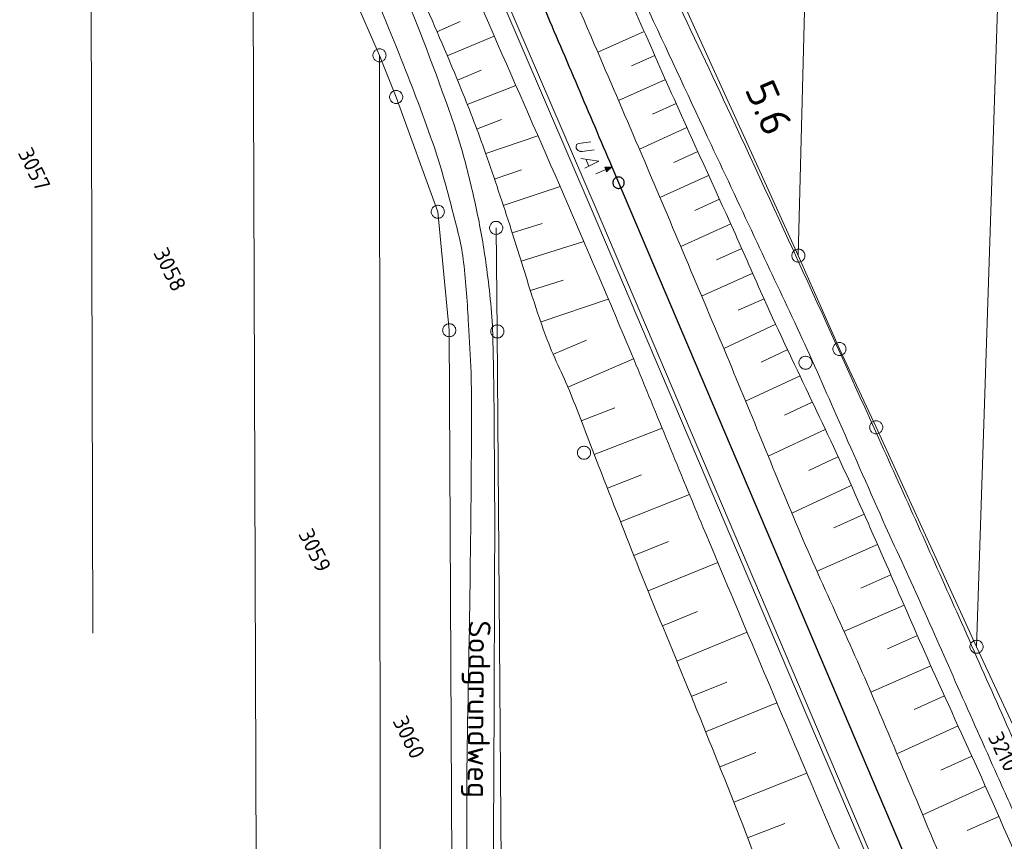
# Model space of a CAD drawing. Header units: metres. Extents: x 3425540 to 3446143, y 5432760 to 5444637.
# Tile 345 of 656: x 3440391 to 3440503, y 5438952 to 5439046. Entities that reach past the tile are written whole.
import ezdxf
from ezdxf.enums import TextEntityAlignment as Align

# ---------------------------------------------------------------- set-up
doc = ezdxf.new("R2010")
doc.units = ezdxf.units.M
for name, color, linetype, lineweight in [('B_Bestand', 9, 'Continuous', 18), ('B_Böschung', 9, 'Continuous', 18), ('B_Flurgrenzen', 9, 'Continuous', 18), ('B_Gleisachse', 9, 'Continuous', 25), ('B_Kilometrierung', 9, 'Continuous', 25), ('Bestand Kabeltröge', 9, 'Continuous', 18)]:
    doc.layers.add(name, color=color, linetype=linetype, lineweight=lineweight)
doc.styles.get("Standard").update_dxf_attribs({"font": 'isocpeur.ttf'})

msp = doc.modelspace()

# ---------------------------------------------------------------- linework, layer by layer
at = {"layer": 'B_Bestand'}
msp.add_line((3440455.32, 5439029.98), (3440455.66, 5439029.18), dxfattribs=at)
for points in [[(3440456.27, 5439031.05), (3440454.9, 5439030.86), (3440454.84, 5439030.86), (3440454.78, 5439030.86), (3440454.68, 5439030.88), (3440454.62, 5439030.91), (3440454.51, 5439030.95), (3440454.45, 5439030.99), (3440454.4, 5439031.03), (3440454.32, 5439031.1), (3440454.29, 5439031.15), (3440454.23, 5439031.25), (3440454.2, 5439031.34), (3440454.2, 5439031.43), (3440454.2, 5439031.5), (3440454.24, 5439031.59), (3440454.27, 5439031.65), (3440454.34, 5439031.71), (3440454.39, 5439031.73), (3440454.51, 5439031.77), (3440455.88, 5439031.97)], [(3440454.73, 5439030.07), (3440456.81, 5439029.77), (3440455.2, 5439028.96)], [(3440456.45, 5439028.33), (3440457.59, 5439028.81), (3440457.7, 5439028.55), (3440458.29, 5439029.11), (3440457.48, 5439029.07), (3440457.59, 5439028.81)], [(3440457.54, 5439029.03), (3440457.71, 5439028.63), (3440458.2, 5439029.07), (3440457.54, 5439029.03)], [(3440457.6, 5439028.99), (3440457.72, 5439028.7), (3440458.12, 5439029.04), (3440457.6, 5439028.99)], [(3440457.66, 5439028.95), (3440457.73, 5439028.77), (3440458.03, 5439029), (3440457.66, 5439028.95)], [(3440457.72, 5439028.91), (3440457.75, 5439028.84), (3440457.94, 5439028.96), (3440457.72, 5439028.91)]]:
    msp.add_lwpolyline(points, dxfattribs=at)
for points, knots in [([(3440555.99, 5438852.08), (3440555.48, 5438852.8), (3440554.96, 5438853.51), (3440554.44, 5438854.23), (3440553.57, 5438855.42), (3440552.62, 5438856.55), (3440551.74, 5438857.74), (3440550.64, 5438859.2), (3440549.64, 5438860.72), (3440548.67, 5438862.27), (3440547.49, 5438864.14), (3440546.34, 5438866.03), (3440545.45, 5438868.05), (3440544.59, 5438869.99), (3440543.74, 5438871.94), (3440542.89, 5438873.9), (3440542.04, 5438875.87), (3440541.17, 5438877.84), (3440540.33, 5438879.82), (3440539.74, 5438881.22), (3440539.39, 5438882.71), (3440538.87, 5438884.13), (3440538.31, 5438885.68), (3440537.75, 5438887.22), (3440537.12, 5438888.74), (3440536.15, 5438891.06), (3440535.11, 5438893.35), (3440534.13, 5438895.66), (3440532.24, 5438900.14), (3440530.42, 5438904.64), (3440528.5, 5438909.11), (3440526.51, 5438913.77), (3440524.45, 5438918.41), (3440522.38, 5438923.04), (3440520.62, 5438926.95), (3440518.79, 5438930.82), (3440517.04, 5438934.73), (3440515.45, 5438938.3), (3440513.96, 5438941.92), (3440512.36, 5438945.48), (3440510.71, 5438949.18), (3440508.97, 5438952.85), (3440507.33, 5438956.56), (3440505.84, 5438959.92), (3440504.36, 5438963.29), (3440502.87, 5438966.65), (3440501.34, 5438970.11), (3440499.8, 5438973.57), (3440498.27, 5438977.03), (3440495.32, 5438983.65), (3440492.35, 5438990.26), (3440489.36, 5438996.86), (3440483.61, 5439009.61), (3440477.81, 5439022.33), (3440471.9, 5439035), (3440469.71, 5439039.72), (3440467.46, 5439044.41), (3440465.25, 5439049.12), (3440461.56, 5439056.99), (3440457.85, 5439064.85), (3440454.23, 5439072.76), (3440451.51, 5439078.7), (3440448.96, 5439084.72), (3440446.26, 5439090.67), (3440444.93, 5439093.61), (3440443.6, 5439096.55), (3440442.26, 5439099.49)], [0, 0, 0, 0, 0.009714, 0.009714, 0.009714, 0.025967, 0.025967, 0.025967, 0.04605, 0.04605, 0.04605, 0.070301, 0.070301, 0.070301, 0.093722, 0.093722, 0.093722, 0.117386, 0.117386, 0.117386, 0.134095, 0.134095, 0.134095, 0.152178, 0.152178, 0.152178, 0.179829, 0.179829, 0.179829, 0.233324, 0.233324, 0.233324, 0.289118, 0.289118, 0.289118, 0.336284, 0.336284, 0.336284, 0.379284, 0.379284, 0.379284, 0.423918, 0.423918, 0.423918, 0.464382, 0.464382, 0.464382, 0.506048, 0.506048, 0.506048, 0.585786, 0.585786, 0.585786, 0.739657, 0.739657, 0.739657, 0.796885, 0.796885, 0.796885, 0.892567, 0.892567, 0.892567, 0.964486, 0.964486, 0.964486, 1, 1, 1, 1]), ([(3440551.04, 5438848.85), (3440551.18, 5438849.35), (3440551.31, 5438849.85), (3440551.45, 5438850.35), (3440551.58, 5438850.87), (3440551.62, 5438851.44), (3440551.45, 5438851.96), (3440551.18, 5438852.75), (3440550.82, 5438853.5), (3440550.42, 5438854.22), (3440549.55, 5438855.81), (3440548.67, 5438857.39), (3440547.79, 5438858.98), (3440546.48, 5438861.34), (3440545.13, 5438863.69), (3440543.84, 5438866.07), (3440542.4, 5438868.74), (3440541.29, 5438871.57), (3440540.04, 5438874.33), (3440538.65, 5438877.42), (3440537.25, 5438880.51), (3440535.88, 5438883.62), (3440534.17, 5438887.48), (3440532.54, 5438891.38), (3440530.83, 5438895.24), (3440529.38, 5438898.53), (3440527.85, 5438901.78), (3440526.39, 5438905.07), (3440524.26, 5438909.86), (3440522.23, 5438914.69), (3440520.1, 5438919.48), (3440518.11, 5438923.97), (3440516, 5438928.42), (3440514.04, 5438932.93), (3440512.72, 5438935.94), (3440511.41, 5438938.95), (3440510.1, 5438941.96), (3440508.47, 5438945.72), (3440506.84, 5438949.47), (3440505.2, 5438953.22), (3440504.27, 5438955.34), (3440503.3, 5438957.45), (3440502.36, 5438959.56), (3440500.85, 5438962.95), (3440499.34, 5438966.34), (3440497.83, 5438969.72), (3440496.41, 5438972.91), (3440495.01, 5438976.11), (3440493.59, 5438979.3), (3440492.19, 5438982.45), (3440490.69, 5438985.55), (3440489.29, 5438988.7), (3440487.5, 5438992.71), (3440485.74, 5438996.74), (3440483.95, 5439000.76), (3440482.48, 5439004.08), (3440481.04, 5439007.42), (3440479.49, 5439010.7), (3440477.96, 5439013.96), (3440476.43, 5439017.21), (3440474.9, 5439020.47), (3440473.15, 5439024.2), (3440471.39, 5439027.93), (3440469.64, 5439031.66), (3440467.29, 5439036.66), (3440464.95, 5439041.67), (3440462.63, 5439046.68), (3440461.18, 5439049.82), (3440459.75, 5439052.97), (3440458.32, 5439056.12), (3440457.02, 5439058.96), (3440455.75, 5439061.82), (3440454.45, 5439064.67), (3440452.49, 5439068.94), (3440450.44, 5439073.17), (3440448.46, 5439077.43), (3440447.1, 5439080.37), (3440445.7, 5439083.29), (3440444.44, 5439086.28), (3440442.83, 5439090.08), (3440441.22, 5439093.88), (3440439.61, 5439097.69)], [0, 0, 0, 0, 0.005696, 0.005696, 0.005696, 0.011581, 0.011581, 0.011581, 0.020685, 0.020685, 0.020685, 0.040568, 0.040568, 0.040568, 0.070279, 0.070279, 0.070279, 0.103565, 0.103565, 0.103565, 0.140817, 0.140817, 0.140817, 0.187203, 0.187203, 0.187203, 0.226692, 0.226692, 0.226692, 0.284214, 0.284214, 0.284214, 0.338235, 0.338235, 0.338235, 0.3743, 0.3743, 0.3743, 0.419244, 0.419244, 0.419244, 0.444667, 0.444667, 0.444667, 0.485396, 0.485396, 0.485396, 0.523739, 0.523739, 0.523739, 0.561547, 0.561547, 0.561547, 0.609833, 0.609833, 0.609833, 0.649722, 0.649722, 0.649722, 0.689222, 0.689222, 0.689222, 0.734473, 0.734473, 0.734473, 0.795158, 0.795158, 0.795158, 0.83312, 0.83312, 0.83312, 0.867494, 0.867494, 0.867494, 0.919072, 0.919072, 0.919072, 0.95464, 0.95464, 0.95464, 1, 1, 1, 1]), ([(3440444.91, 5438884.72), (3440444.93, 5438889.18), (3440444.95, 5438893.64), (3440444.97, 5438898.1), (3440444.99, 5438903.29), (3440445, 5438908.47), (3440444.97, 5438913.65), (3440444.95, 5438917.11), (3440444.92, 5438920.57), (3440444.9, 5438924.02), (3440444.87, 5438927.7), (3440444.85, 5438931.37), (3440444.83, 5438935.04), (3440444.79, 5438940.42), (3440444.75, 5438945.79), (3440444.76, 5438951.17), (3440444.77, 5438956.21), (3440444.81, 5438961.26), (3440444.83, 5438966.3), (3440444.85, 5438973.17), (3440444.88, 5438980.03), (3440444.9, 5438986.9), (3440444.91, 5438991.53), (3440444.86, 5438996.15), (3440444.83, 5439000.78), (3440444.81, 5439003.68), (3440444.76, 5439006.59), (3440444.69, 5439009.5), (3440444.62, 5439012.16), (3440444.34, 5439014.8), (3440443.99, 5439017.45), (3440443.72, 5439019.52), (3440443.37, 5439021.57), (3440442.95, 5439023.61), (3440442.52, 5439025.69), (3440442.03, 5439027.76), (3440441.48, 5439029.82), (3440441.13, 5439031.15), (3440440.75, 5439032.48), (3440440.3, 5439033.79), (3440438.48, 5439039.06), (3440436.53, 5439044.26), (3440434.38, 5439049.4), (3440432.69, 5439053.43), (3440430.99, 5439057.46), (3440429.22, 5439061.46), (3440427.42, 5439065.51), (3440425.55, 5439069.53), (3440423.78, 5439073.6), (3440422.29, 5439077.03), (3440420.79, 5439080.47), (3440419.29, 5439083.9)], [0, 0, 0, 0, 0.065645, 0.065645, 0.065645, 0.141927, 0.141927, 0.141927, 0.192789, 0.192789, 0.192789, 0.246835, 0.246835, 0.246835, 0.325928, 0.325928, 0.325928, 0.400151, 0.400151, 0.400151, 0.501177, 0.501177, 0.501177, 0.569245, 0.569245, 0.569245, 0.612009, 0.612009, 0.612009, 0.651156, 0.651156, 0.651156, 0.681808, 0.681808, 0.681808, 0.713087, 0.713087, 0.713087, 0.733431, 0.733431, 0.733431, 0.815287, 0.815287, 0.815287, 0.879645, 0.879645, 0.879645, 0.944866, 0.944866, 0.944866, 1, 1, 1, 1]), ([(3440442.19, 5438884.79), (3440442.15, 5438897.54), (3440442.1, 5438910.29), (3440442.05, 5438923.05), (3440442.02, 5438930.6), (3440441.85, 5438938.15), (3440441.77, 5438945.69), (3440441.73, 5438949.68), (3440441.68, 5438953.67), (3440441.7, 5438957.66), (3440441.74, 5438964.77), (3440441.95, 5438971.87), (3440442.05, 5438978.98), (3440442.14, 5438985.57), (3440442.2, 5438992.17), (3440442.26, 5438998.77), (3440442.27, 5439001.04), (3440442.25, 5439003.32), (3440442.19, 5439005.6), (3440442.14, 5439007.44), (3440442.01, 5439009.27), (3440441.91, 5439011.11), (3440441.77, 5439013.47), (3440441.62, 5439015.83), (3440441.35, 5439018.19), (3440441.12, 5439020.17), (3440440.6, 5439022.11), (3440440.09, 5439024.04), (3440439.4, 5439026.7), (3440438.71, 5439029.34), (3440437.79, 5439031.92), (3440436.59, 5439035.33), (3440435.32, 5439038.7), (3440433.96, 5439042.04), (3440431.95, 5439046.99), (3440429.94, 5439051.94), (3440427.83, 5439056.85), (3440425.83, 5439061.52), (3440423.66, 5439066.11), (3440421.7, 5439070.79), (3440420.1, 5439074.62), (3440418.5, 5439078.45), (3440416.9, 5439082.28)], [0, 0, 0, 0, 0.189257, 0.189257, 0.189257, 0.30129, 0.30129, 0.30129, 0.360477, 0.360477, 0.360477, 0.465937, 0.465937, 0.465937, 0.56383, 0.56383, 0.56383, 0.597642, 0.597642, 0.597642, 0.624932, 0.624932, 0.624932, 0.660038, 0.660038, 0.660038, 0.689672, 0.689672, 0.689672, 0.730283, 0.730283, 0.730283, 0.783783, 0.783783, 0.783783, 0.863092, 0.863092, 0.863092, 0.938408, 0.938408, 0.938408, 1, 1, 1, 1])]:
    msp.add_open_spline(points, degree=3, knots=knots, dxfattribs=at)
at = {"layer": 'B_Böschung'}
for p, q in [((3440438.3, 5439044.55), (3440440.95, 5439045.71)), ((3440439.48, 5439041.79), (3440444.84, 5439044.05)), ((3440462, 5439044.57), (3440456.69, 5439042.22)), ((3440463.21, 5439041.82), (3440460.54, 5439040.64)), ((3440440.63, 5439039.03), (3440443.34, 5439040.16)), ((3440464.42, 5439039.08), (3440459.06, 5439036.71)), ((3440441.74, 5439036.24), (3440447.33, 5439038.39)), ((3440465.64, 5439036.34), (3440462.95, 5439035.12)), ((3440442.8, 5439033.43), (3440445.68, 5439034.53)), ((3440466.88, 5439033.6), (3440461.44, 5439031.14)), ((3440443.87, 5439030.63), (3440449.84, 5439032.67)), ((3440468.12, 5439030.87), (3440465.37, 5439029.62)), ((3440444.85, 5439027.7), (3440447.97, 5439028.76)), ((3440469.36, 5439028.14), (3440463.79, 5439025.61)), ((3440445.87, 5439024.69), (3440452.37, 5439026.88)), ((3440470.6, 5439025.41), (3440467.78, 5439024.13)), ((3440446.91, 5439021.57), (3440450.32, 5439022.65)), ((3440471.88, 5439022.6), (3440466.17, 5439020)), ((3440447.93, 5439018.33), (3440455.08, 5439020.58)), ((3440473.14, 5439019.77), (3440470.25, 5439018.49)), ((3440474.4, 5439016.95), (3440468.55, 5439014.35)), ((3440448.98, 5439014.98), (3440452.73, 5439016.16)), ((3440450.2, 5439011.39), (3440457.89, 5439014.01)), ((3440475.69, 5439014.03), (3440472.74, 5439012.72)), ((3440477.05, 5439011.13), (3440471.08, 5439008.36)), ((3440451.62, 5439007.7), (3440455.4, 5439009.31)), ((3440478.4, 5439008.24), (3440475.36, 5439006.81)), ((3440453.26, 5439003.92), (3440460.78, 5439007.17)), ((3440479.81, 5439005.23), (3440473.58, 5439002.32)), ((3440481.21, 5439002.23), (3440478.03, 5439000.74)), ((3440454.79, 5439000.09), (3440458.63, 5439001.59)), ((3440456.28, 5438996.24), (3440464.05, 5438999.24)), ((3440482.68, 5438999.1), (3440476.18, 5438996.06)), ((3440484.14, 5438995.97), (3440480.82, 5438994.42)), ((3440457.78, 5438992.39), (3440461.7, 5438993.92)), ((3440459.29, 5438988.55), (3440467.17, 5438991.67)), ((3440485.67, 5438992.71), (3440478.88, 5438989.53)), ((3440487.13, 5438989.41), (3440483.69, 5438987.88)), ((3440460.81, 5438984.71), (3440464.78, 5438986.29)), ((3440488.66, 5438985.95), (3440481.78, 5438982.91)), ((3440462.44, 5438980.68), (3440470.4, 5438983.92)), ((3440490.19, 5438982.49), (3440486.75, 5438980.97)), ((3440464.08, 5438976.65), (3440468.08, 5438978.29)), ((3440491.71, 5438979.03), (3440484.83, 5438976)), ((3440465.73, 5438972.63), (3440473.77, 5438975.93)), ((3440493.24, 5438975.57), (3440489.8, 5438974.05)), ((3440494.77, 5438972.11), (3440487.9, 5438969.08)), ((3440467.38, 5438968.6), (3440471.43, 5438970.24)), ((3440496.32, 5438968.66), (3440492.87, 5438967.09)), ((3440469.01, 5438964.57), (3440477.17, 5438967.88)), ((3440497.89, 5438965.22), (3440490.89, 5438962.04)), ((3440470.63, 5438960.54), (3440474.76, 5438962.19)), ((3440499.45, 5438961.77), (3440495.9, 5438960.17)), ((3440472.25, 5438956.5), (3440480.59, 5438959.83)), ((3440501.01, 5438958.33), (3440493.83, 5438955.08)), ((3440502.54, 5438954.87), (3440498.9, 5438953.26)), ((3440473.81, 5438952.44), (3440478.08, 5438954.07))]:
    msp.add_line(p, q, dxfattribs=at)
for points, knots in [([(3440438.13, 5439097.46), (3440438.63, 5439096.24), (3440439.14, 5439095.01), (3440439.64, 5439093.79), (3440440.39, 5439091.98), (3440441.13, 5439090.16), (3440441.92, 5439088.37), (3440442.87, 5439086.24), (3440443.89, 5439084.14), (3440444.89, 5439082.04), (3440445.86, 5439080), (3440446.84, 5439077.97), (3440447.8, 5439075.93), (3440450.86, 5439069.44), (3440453.85, 5439062.92), (3440456.79, 5439056.38), (3440459.7, 5439049.9), (3440462.48, 5439043.35), (3440465.4, 5439036.87), (3440467.64, 5439031.87), (3440469.94, 5439026.9), (3440472.19, 5439021.91), (3440473.39, 5439019.25), (3440474.55, 5439016.56), (3440475.75, 5439013.9), (3440479, 5439006.7), (3440482.55, 5438999.64), (3440485.79, 5438992.44), (3440489.01, 5438985.31), (3440492.06, 5438978.11), (3440495.26, 5438970.98), (3440497.26, 5438966.55), (3440499.31, 5438962.15), (3440501.28, 5438957.71), (3440503.7, 5438952.28), (3440506.06, 5438946.82), (3440508.47, 5438941.39), (3440511.09, 5438935.49), (3440513.71, 5438929.59), (3440516.34, 5438923.7), (3440518.13, 5438919.71), (3440519.97, 5438915.75), (3440521.76, 5438911.77), (3440525.46, 5438903.57), (3440528.97, 5438895.29), (3440532.72, 5438887.12), (3440534.23, 5438883.83), (3440535.73, 5438880.54), (3440537.24, 5438877.25), (3440538.69, 5438874.09), (3440540.14, 5438870.92), (3440541.59, 5438867.76), (3440543.01, 5438864.67), (3440544.54, 5438861.64), (3440546.02, 5438858.58), (3440546.91, 5438856.73), (3440547.85, 5438854.91), (3440548.75, 5438853.06), (3440548.97, 5438852.62), (3440549.1, 5438852.14), (3440549.18, 5438851.66), (3440549.25, 5438851.24), (3440549.22, 5438850.8), (3440549.16, 5438850.38), (3440549.1, 5438849.9), (3440549.07, 5438849.4), (3440548.85, 5438848.98), (3440548.65, 5438848.61), (3440548.46, 5438848.24), (3440548.26, 5438847.87)], [0, 0, 0, 0, 0.014495, 0.014495, 0.014495, 0.035983, 0.035983, 0.035983, 0.061537, 0.061537, 0.061537, 0.086247, 0.086247, 0.086247, 0.164846, 0.164846, 0.164846, 0.242784, 0.242784, 0.242784, 0.302776, 0.302776, 0.302776, 0.334831, 0.334831, 0.334831, 0.421384, 0.421384, 0.421384, 0.507072, 0.507072, 0.507072, 0.560302, 0.560302, 0.560302, 0.625458, 0.625458, 0.625458, 0.6962, 0.6962, 0.6962, 0.744062, 0.744062, 0.744062, 0.842619, 0.842619, 0.842619, 0.882274, 0.882274, 0.882274, 0.920419, 0.920419, 0.920419, 0.957646, 0.957646, 0.957646, 0.980162, 0.980162, 0.980162, 0.985503, 0.985503, 0.985503, 0.990198, 0.990198, 0.990198, 0.995434, 0.995434, 0.995434, 1, 1, 1, 1]), ([(3440433.79, 5439094.52), (3440434.59, 5439092.58), (3440435.39, 5439090.64), (3440436.19, 5439088.7), (3440437.74, 5439084.94), (3440439.4, 5439081.23), (3440441.07, 5439077.53), (3440442.06, 5439075.33), (3440443.15, 5439073.19), (3440444.13, 5439070.99), (3440446.05, 5439066.68), (3440447.95, 5439062.37), (3440449.83, 5439058.05), (3440451.99, 5439053.09), (3440454.14, 5439048.12), (3440456.28, 5439043.15), (3440457.97, 5439039.24), (3440459.65, 5439035.32), (3440461.33, 5439031.4), (3440464.56, 5439023.86), (3440467.74, 5439016.29), (3440470.93, 5439008.73), (3440473.78, 5439001.96), (3440476.51, 5438995.14), (3440479.36, 5438988.37), (3440482.23, 5438981.59), (3440485.42, 5438974.96), (3440488.3, 5438968.18), (3440491.77, 5438960.02), (3440495.19, 5438951.84), (3440498.59, 5438943.65), (3440500.52, 5438939.02), (3440502.32, 5438934.34), (3440504.3, 5438929.74), (3440506.09, 5438925.6), (3440507.89, 5438921.47), (3440509.68, 5438917.33), (3440512.82, 5438910.07), (3440515.96, 5438902.82), (3440519.1, 5438895.56), (3440521.95, 5438888.94), (3440524.76, 5438882.31), (3440527.62, 5438875.7), (3440532.11, 5438865.28), (3440536.6, 5438854.87), (3440541.1, 5438844.45)], [0, 0, 0, 0, 0.023131, 0.023131, 0.023131, 0.06793, 0.06793, 0.06793, 0.094455, 0.094455, 0.094455, 0.146417, 0.146417, 0.146417, 0.206067, 0.206067, 0.206067, 0.253061, 0.253061, 0.253061, 0.343533, 0.343533, 0.343533, 0.424511, 0.424511, 0.424511, 0.505645, 0.505645, 0.505645, 0.603429, 0.603429, 0.603429, 0.658654, 0.658654, 0.658654, 0.708361, 0.708361, 0.708361, 0.795541, 0.795541, 0.795541, 0.874953, 0.874953, 0.874953, 1, 1, 1, 1]), ([(3440425.49, 5439088.37), (3440426.13, 5439086.46), (3440426.77, 5439084.55), (3440427.4, 5439082.64), (3440428.47, 5439079.45), (3440430.36, 5439076.6), (3440431.74, 5439073.53), (3440433.48, 5439069.64), (3440435.23, 5439065.75), (3440436.95, 5439061.86), (3440439.37, 5439056.4), (3440441.79, 5439050.95), (3440444.21, 5439045.49), (3440446.92, 5439039.35), (3440449.62, 5439033.2), (3440452.3, 5439027.05), (3440455.18, 5439020.43), (3440458, 5439013.8), (3440460.79, 5439007.14), (3440463.47, 5439000.73), (3440466.06, 5438994.27), (3440468.75, 5438987.86), (3440472.45, 5438979.02), (3440476.18, 5438970.19), (3440479.93, 5438961.37), (3440484.01, 5438951.78), (3440488.14, 5438942.21), (3440492.22, 5438932.62), (3440493.34, 5438929.98), (3440494.41, 5438927.33), (3440495.54, 5438924.7), (3440498.49, 5438917.79), (3440501.51, 5438910.91), (3440504.47, 5438904), (3440507.18, 5438897.66), (3440509.89, 5438891.32), (3440512.6, 5438884.98), (3440516.23, 5438876.52), (3440519.85, 5438868.06), (3440523.48, 5438859.6), (3440524.71, 5438856.73), (3440525.98, 5438853.89), (3440527.18, 5438851.01), (3440528.62, 5438847.57), (3440530.07, 5438844.12), (3440531.51, 5438840.67)], [0, 0, 0, 0, 0.02241, 0.02241, 0.02241, 0.05985, 0.05985, 0.05985, 0.107312, 0.107312, 0.107312, 0.173736, 0.173736, 0.173736, 0.248479, 0.248479, 0.248479, 0.328777, 0.328777, 0.328777, 0.406197, 0.406197, 0.406197, 0.512915, 0.512915, 0.512915, 0.628945, 0.628945, 0.628945, 0.6608, 0.6608, 0.6608, 0.744461, 0.744461, 0.744461, 0.821224, 0.821224, 0.821224, 0.923717, 0.923717, 0.923717, 0.958411, 0.958411, 0.958411, 1, 1, 1, 1]), ([(3440420.6, 5439085.57), (3440420.66, 5439085.2), (3440420.73, 5439084.82), (3440420.79, 5439084.45), (3440420.86, 5439084), (3440421.09, 5439083.59), (3440421.26, 5439083.17), (3440421.61, 5439082.27), (3440421.94, 5439081.36), (3440422.33, 5439080.47), (3440423.88, 5439076.91), (3440425.46, 5439073.36), (3440427.03, 5439069.81), (3440429, 5439065.39), (3440430.97, 5439060.97), (3440432.94, 5439056.55), (3440434.14, 5439053.86), (3440435.37, 5439051.18), (3440436.57, 5439048.5), (3440438.15, 5439044.99), (3440439.65, 5439041.44), (3440441.11, 5439037.88), (3440442.09, 5439035.51), (3440443, 5439033.11), (3440443.85, 5439030.69), (3440444.87, 5439027.78), (3440445.85, 5439024.85), (3440446.8, 5439021.92), (3440447.62, 5439019.38), (3440448.38, 5439016.83), (3440449.2, 5439014.3), (3440449.73, 5439012.63), (3440450.29, 5439010.97), (3440450.91, 5439009.33), (3440451.75, 5439007.12), (3440452.87, 5439005.03), (3440453.73, 5439002.83), (3440454.77, 5439000.18), (3440455.77, 5438997.52), (3440456.81, 5438994.87), (3440458.35, 5438990.96), (3440459.87, 5438987.04), (3440461.43, 5438983.14), (3440463.24, 5438978.63), (3440465.12, 5438974.16), (3440466.95, 5438969.66), (3440468.85, 5438964.98), (3440470.74, 5438960.31), (3440472.6, 5438955.62), (3440474.39, 5438951.11), (3440475.99, 5438946.53), (3440477.74, 5438942.01), (3440480.47, 5438934.92), (3440483.19, 5438927.83), (3440486.2, 5438920.86), (3440489.34, 5438913.62), (3440492.54, 5438906.42), (3440495.74, 5438899.22), (3440498.54, 5438892.92), (3440501.47, 5438886.67), (3440504.17, 5438880.33), (3440505.66, 5438876.82), (3440507.11, 5438873.3), (3440508.58, 5438869.78), (3440509.68, 5438867.16), (3440510.78, 5438864.53), (3440511.89, 5438861.91), (3440513.46, 5438858.19), (3440515.23, 5438854.57), (3440516.82, 5438850.87), (3440517.97, 5438848.21), (3440519.04, 5438845.52), (3440520.13, 5438842.84), (3440520.57, 5438841.77), (3440520.94, 5438840.68), (3440521.38, 5438839.6), (3440521.56, 5438839.18), (3440521.88, 5438838.85), (3440522.19, 5438838.5), (3440522.5, 5438838.17), (3440522.8, 5438837.79), (3440523.22, 5438837.69), (3440523.54, 5438837.61), (3440523.86, 5438837.54), (3440524.18, 5438837.47)], [0, 0, 0, 0, 0.004209, 0.004209, 0.004209, 0.009282, 0.009282, 0.009282, 0.02004, 0.02004, 0.02004, 0.063252, 0.063252, 0.063252, 0.117114, 0.117114, 0.117114, 0.149868, 0.149868, 0.149868, 0.192678, 0.192678, 0.192678, 0.221217, 0.221217, 0.221217, 0.255556, 0.255556, 0.255556, 0.285179, 0.285179, 0.285179, 0.304657, 0.304657, 0.304657, 0.330962, 0.330962, 0.330962, 0.362622, 0.362622, 0.362622, 0.409373, 0.409373, 0.409373, 0.463409, 0.463409, 0.463409, 0.519534, 0.519534, 0.519534, 0.573489, 0.573489, 0.573489, 0.657978, 0.657978, 0.657978, 0.745687, 0.745687, 0.745687, 0.822409, 0.822409, 0.822409, 0.864804, 0.864804, 0.864804, 0.896496, 0.896496, 0.896496, 0.941349, 0.941349, 0.941349, 0.973544, 0.973544, 0.973544, 0.986422, 0.986422, 0.986422, 0.991501, 0.991501, 0.991501, 0.996361, 0.996361, 0.996361, 1, 1, 1, 1])]:
    msp.add_open_spline(points, degree=3, knots=knots, dxfattribs=at)
at = {"layer": 'B_Flurgrenzen'}
for p, q in [((3440482.38, 5439126.7), (3440479.61, 5439018.97)), ((3440499.99, 5438974.27), (3440504.38, 5439108.91)), ((3440417.21, 5439074.95), (3440431.73, 5439041.85)), ((3440417.21, 5439074.95), (3440417.68, 5438927.12)), ((3440398.96, 5438975.81), (3440398.72, 5439070.73)), ((3440459.55, 5439063.02), (3440479.61, 5439018.97)), ((3440431.73, 5439041.85), (3440433.63, 5439037.09)), ((3440431.85, 5438893.57), (3440431.73, 5439041.85)), ((3440433.63, 5439037.09), (3440438.4, 5439023.98)), ((3440438.4, 5439023.98), (3440439.7, 5439010.44)), ((3440445.06, 5439022.14), (3440445.2, 5439010.3)), ((3440479.61, 5439018.97), (3440484.32, 5439008.3)), ((3440439.7, 5439010.44), (3440440.31, 5438884.87)), ((3440445.2, 5439010.3), (3440446.14, 5438884.65)), ((3440484.32, 5439008.3), (3440488.51, 5438999.35)), ((3440488.51, 5438999.35), (3440499.99, 5438974.27)), ((3440499.99, 5438974.27), (3440512.21, 5438947.95))]:
    msp.add_line(p, q, dxfattribs=at)
for points in [[(3440432.48, 5439041.85), (3440432.47, 5439041.95), (3440432.45, 5439042.04), (3440432.42, 5439042.13), (3440432.38, 5439042.21), (3440432.33, 5439042.29), (3440432.27, 5439042.37), (3440432.21, 5439042.43), (3440432.13, 5439042.49), (3440432.05, 5439042.53), (3440431.96, 5439042.56), (3440431.87, 5439042.59), (3440431.77, 5439042.6), (3440431.68, 5439042.6), (3440431.59, 5439042.59), (3440431.5, 5439042.56), (3440431.41, 5439042.53), (3440431.33, 5439042.49), (3440431.25, 5439042.43), (3440431.18, 5439042.37), (3440431.13, 5439042.29), (3440431.07, 5439042.21), (3440431.03, 5439042.13), (3440431, 5439042.04), (3440430.98, 5439041.95), (3440430.98, 5439041.85), (3440430.98, 5439041.76), (3440431, 5439041.67), (3440431.03, 5439041.58), (3440431.07, 5439041.49), (3440431.13, 5439041.42), (3440431.18, 5439041.34), (3440431.25, 5439041.28), (3440431.33, 5439041.22), (3440431.41, 5439041.18), (3440431.5, 5439041.15), (3440431.59, 5439041.12), (3440431.68, 5439041.11), (3440431.77, 5439041.11), (3440431.87, 5439041.12), (3440431.96, 5439041.15), (3440432.05, 5439041.18), (3440432.13, 5439041.22), (3440432.21, 5439041.28), (3440432.27, 5439041.34), (3440432.33, 5439041.42), (3440432.38, 5439041.49), (3440432.42, 5439041.58), (3440432.45, 5439041.67), (3440432.47, 5439041.76), (3440432.48, 5439041.85)], [(3440434.38, 5439037.09), (3440434.38, 5439037.18), (3440434.36, 5439037.27), (3440434.33, 5439037.37), (3440434.29, 5439037.45), (3440434.24, 5439037.53), (3440434.18, 5439037.6), (3440434.11, 5439037.67), (3440434.04, 5439037.72), (3440433.95, 5439037.77), (3440433.86, 5439037.8), (3440433.78, 5439037.82), (3440433.68, 5439037.83), (3440433.59, 5439037.83), (3440433.49, 5439037.82), (3440433.4, 5439037.8), (3440433.31, 5439037.77), (3440433.23, 5439037.72), (3440433.16, 5439037.67), (3440433.09, 5439037.6), (3440433.03, 5439037.53), (3440432.98, 5439037.45), (3440432.94, 5439037.37), (3440432.91, 5439037.27), (3440432.89, 5439037.18), (3440432.88, 5439037.09), (3440432.89, 5439036.99), (3440432.91, 5439036.91), (3440432.94, 5439036.81), (3440432.98, 5439036.73), (3440433.03, 5439036.65), (3440433.09, 5439036.57), (3440433.16, 5439036.51), (3440433.23, 5439036.46), (3440433.31, 5439036.41), (3440433.4, 5439036.38), (3440433.49, 5439036.36), (3440433.59, 5439036.34), (3440433.68, 5439036.34), (3440433.78, 5439036.36), (3440433.86, 5439036.38), (3440433.95, 5439036.41), (3440434.04, 5439036.46), (3440434.11, 5439036.51), (3440434.18, 5439036.57), (3440434.24, 5439036.65), (3440434.29, 5439036.73), (3440434.33, 5439036.81), (3440434.36, 5439036.91), (3440434.38, 5439036.99), (3440434.38, 5439037.09)], [(3440439.15, 5439023.98), (3440439.14, 5439024.08), (3440439.12, 5439024.16), (3440439.09, 5439024.26), (3440439.05, 5439024.34), (3440439, 5439024.42), (3440438.94, 5439024.5), (3440438.88, 5439024.56), (3440438.8, 5439024.61), (3440438.72, 5439024.66), (3440438.63, 5439024.69), (3440438.54, 5439024.71), (3440438.44, 5439024.73), (3440438.35, 5439024.73), (3440438.26, 5439024.71), (3440438.17, 5439024.69), (3440438.08, 5439024.66), (3440438, 5439024.61), (3440437.92, 5439024.56), (3440437.85, 5439024.5), (3440437.8, 5439024.42), (3440437.74, 5439024.34), (3440437.7, 5439024.26), (3440437.67, 5439024.16), (3440437.65, 5439024.08), (3440437.65, 5439023.98), (3440437.65, 5439023.89), (3440437.67, 5439023.8), (3440437.7, 5439023.7), (3440437.74, 5439023.62), (3440437.8, 5439023.54), (3440437.85, 5439023.47), (3440437.92, 5439023.4), (3440438, 5439023.35), (3440438.08, 5439023.3), (3440438.17, 5439023.27), (3440438.26, 5439023.25), (3440438.35, 5439023.24), (3440438.44, 5439023.24), (3440438.54, 5439023.25), (3440438.63, 5439023.27), (3440438.72, 5439023.3), (3440438.8, 5439023.35), (3440438.88, 5439023.4), (3440438.94, 5439023.47), (3440439, 5439023.54), (3440439.05, 5439023.62), (3440439.09, 5439023.7), (3440439.12, 5439023.8), (3440439.14, 5439023.89), (3440439.15, 5439023.98)], [(3440445.81, 5439022.14), (3440445.81, 5439022.23), (3440445.79, 5439022.32), (3440445.76, 5439022.42), (3440445.72, 5439022.5), (3440445.66, 5439022.58), (3440445.61, 5439022.65), (3440445.54, 5439022.72), (3440445.46, 5439022.77), (3440445.38, 5439022.82), (3440445.29, 5439022.85), (3440445.2, 5439022.87), (3440445.11, 5439022.88), (3440445.02, 5439022.88), (3440444.92, 5439022.87), (3440444.83, 5439022.85), (3440444.74, 5439022.82), (3440444.66, 5439022.77), (3440444.58, 5439022.72), (3440444.52, 5439022.65), (3440444.46, 5439022.58), (3440444.41, 5439022.5), (3440444.37, 5439022.42), (3440444.34, 5439022.32), (3440444.32, 5439022.23), (3440444.31, 5439022.14), (3440444.32, 5439022.04), (3440444.34, 5439021.96), (3440444.37, 5439021.86), (3440444.41, 5439021.78), (3440444.46, 5439021.7), (3440444.52, 5439021.62), (3440444.58, 5439021.56), (3440444.66, 5439021.51), (3440444.74, 5439021.46), (3440444.83, 5439021.43), (3440444.92, 5439021.41), (3440445.02, 5439021.39), (3440445.11, 5439021.39), (3440445.2, 5439021.41), (3440445.29, 5439021.43), (3440445.38, 5439021.46), (3440445.46, 5439021.51), (3440445.54, 5439021.56), (3440445.61, 5439021.62), (3440445.66, 5439021.7), (3440445.72, 5439021.78), (3440445.76, 5439021.86), (3440445.79, 5439021.96), (3440445.81, 5439022.04), (3440445.81, 5439022.14)], [(3440480.36, 5439018.97), (3440480.36, 5439019.06), (3440480.34, 5439019.15), (3440480.31, 5439019.25), (3440480.27, 5439019.33), (3440480.21, 5439019.4), (3440480.15, 5439019.48), (3440480.09, 5439019.55), (3440480.01, 5439019.6), (3440479.93, 5439019.65), (3440479.84, 5439019.68), (3440479.75, 5439019.7), (3440479.66, 5439019.71), (3440479.56, 5439019.71), (3440479.47, 5439019.7), (3440479.38, 5439019.68), (3440479.29, 5439019.65), (3440479.21, 5439019.6), (3440479.13, 5439019.55), (3440479.07, 5439019.48), (3440479.01, 5439019.4), (3440478.96, 5439019.33), (3440478.91, 5439019.25), (3440478.89, 5439019.15), (3440478.87, 5439019.06), (3440478.86, 5439018.97), (3440478.87, 5439018.87), (3440478.89, 5439018.78), (3440478.91, 5439018.69), (3440478.96, 5439018.61), (3440479.01, 5439018.53), (3440479.07, 5439018.45), (3440479.13, 5439018.39), (3440479.21, 5439018.34), (3440479.29, 5439018.29), (3440479.38, 5439018.26), (3440479.47, 5439018.24), (3440479.56, 5439018.22), (3440479.66, 5439018.22), (3440479.75, 5439018.24), (3440479.84, 5439018.26), (3440479.93, 5439018.29), (3440480.01, 5439018.34), (3440480.09, 5439018.39), (3440480.15, 5439018.45), (3440480.21, 5439018.53), (3440480.27, 5439018.61), (3440480.31, 5439018.69), (3440480.34, 5439018.78), (3440480.36, 5439018.87), (3440480.36, 5439018.97)], [(3440440.45, 5439010.44), (3440440.45, 5439010.53), (3440440.43, 5439010.62), (3440440.4, 5439010.72), (3440440.36, 5439010.8), (3440440.31, 5439010.87), (3440440.25, 5439010.95), (3440440.18, 5439011.02), (3440440.11, 5439011.07), (3440440.02, 5439011.12), (3440439.93, 5439011.15), (3440439.85, 5439011.17), (3440439.75, 5439011.18), (3440439.66, 5439011.18), (3440439.56, 5439011.17), (3440439.47, 5439011.15), (3440439.38, 5439011.12), (3440439.3, 5439011.07), (3440439.23, 5439011.02), (3440439.16, 5439010.95), (3440439.1, 5439010.87), (3440439.05, 5439010.8), (3440439.01, 5439010.72), (3440438.98, 5439010.62), (3440438.96, 5439010.53), (3440438.95, 5439010.44), (3440438.96, 5439010.34), (3440438.98, 5439010.25), (3440439.01, 5439010.16), (3440439.05, 5439010.08), (3440439.1, 5439010), (3440439.16, 5439009.92), (3440439.23, 5439009.86), (3440439.3, 5439009.81), (3440439.38, 5439009.76), (3440439.47, 5439009.73), (3440439.56, 5439009.71), (3440439.66, 5439009.69), (3440439.75, 5439009.69), (3440439.85, 5439009.71), (3440439.93, 5439009.73), (3440440.02, 5439009.76), (3440440.11, 5439009.81), (3440440.18, 5439009.86), (3440440.25, 5439009.92), (3440440.31, 5439010), (3440440.36, 5439010.08), (3440440.4, 5439010.16), (3440440.43, 5439010.25), (3440440.45, 5439010.34), (3440440.45, 5439010.44)], [(3440445.95, 5439010.3), (3440445.94, 5439010.4), (3440445.93, 5439010.49), (3440445.9, 5439010.58), (3440445.86, 5439010.66), (3440445.8, 5439010.74), (3440445.74, 5439010.82), (3440445.68, 5439010.88), (3440445.6, 5439010.94), (3440445.52, 5439010.98), (3440445.43, 5439011.01), (3440445.34, 5439011.04), (3440445.25, 5439011.05), (3440445.15, 5439011.05), (3440445.06, 5439011.04), (3440444.97, 5439011.01), (3440444.88, 5439010.98), (3440444.8, 5439010.94), (3440444.72, 5439010.88), (3440444.66, 5439010.82), (3440444.6, 5439010.74), (3440444.54, 5439010.66), (3440444.5, 5439010.58), (3440444.47, 5439010.49), (3440444.46, 5439010.4), (3440444.45, 5439010.3), (3440444.46, 5439010.21), (3440444.47, 5439010.12), (3440444.5, 5439010.03), (3440444.54, 5439009.94), (3440444.6, 5439009.87), (3440444.66, 5439009.79), (3440444.72, 5439009.72), (3440444.8, 5439009.67), (3440444.88, 5439009.62), (3440444.97, 5439009.59), (3440445.06, 5439009.57), (3440445.15, 5439009.56), (3440445.25, 5439009.56), (3440445.34, 5439009.57), (3440445.43, 5439009.59), (3440445.52, 5439009.62), (3440445.6, 5439009.67), (3440445.68, 5439009.72), (3440445.74, 5439009.79), (3440445.8, 5439009.87), (3440445.86, 5439009.94), (3440445.9, 5439010.03), (3440445.93, 5439010.12), (3440445.94, 5439010.21), (3440445.95, 5439010.3)], [(3440485.07, 5439008.3), (3440485.06, 5439008.39), (3440485.04, 5439008.48), (3440485.01, 5439008.58), (3440484.97, 5439008.66), (3440484.92, 5439008.74), (3440484.86, 5439008.81), (3440484.79, 5439008.88), (3440484.72, 5439008.93), (3440484.64, 5439008.98), (3440484.55, 5439009.01), (3440484.46, 5439009.03), (3440484.36, 5439009.04), (3440484.27, 5439009.04), (3440484.17, 5439009.03), (3440484.09, 5439009.01), (3440484, 5439008.98), (3440483.91, 5439008.93), (3440483.84, 5439008.88), (3440483.77, 5439008.81), (3440483.71, 5439008.74), (3440483.66, 5439008.66), (3440483.62, 5439008.58), (3440483.59, 5439008.48), (3440483.57, 5439008.39), (3440483.57, 5439008.3), (3440483.57, 5439008.2), (3440483.59, 5439008.12), (3440483.62, 5439008.02), (3440483.66, 5439007.94), (3440483.71, 5439007.86), (3440483.77, 5439007.78), (3440483.84, 5439007.72), (3440483.91, 5439007.67), (3440484, 5439007.62), (3440484.09, 5439007.59), (3440484.17, 5439007.57), (3440484.27, 5439007.55), (3440484.36, 5439007.55), (3440484.46, 5439007.57), (3440484.55, 5439007.59), (3440484.64, 5439007.62), (3440484.72, 5439007.67), (3440484.79, 5439007.72), (3440484.86, 5439007.78), (3440484.92, 5439007.86), (3440484.97, 5439007.94), (3440485.01, 5439008.02), (3440485.04, 5439008.12), (3440485.06, 5439008.2), (3440485.07, 5439008.3)], [(3440481.18, 5439006.73), (3440481.18, 5439006.82), (3440481.16, 5439006.91), (3440481.13, 5439007.01), (3440481.09, 5439007.09), (3440481.04, 5439007.17), (3440480.98, 5439007.24), (3440480.91, 5439007.31), (3440480.84, 5439007.36), (3440480.75, 5439007.41), (3440480.66, 5439007.44), (3440480.58, 5439007.46), (3440480.48, 5439007.47), (3440480.39, 5439007.47), (3440480.29, 5439007.46), (3440480.2, 5439007.44), (3440480.12, 5439007.41), (3440480.03, 5439007.36), (3440479.96, 5439007.31), (3440479.89, 5439007.24), (3440479.83, 5439007.17), (3440479.78, 5439007.09), (3440479.74, 5439007.01), (3440479.71, 5439006.91), (3440479.69, 5439006.82), (3440479.68, 5439006.73), (3440479.69, 5439006.63), (3440479.71, 5439006.55), (3440479.74, 5439006.45), (3440479.78, 5439006.37), (3440479.83, 5439006.29), (3440479.89, 5439006.21), (3440479.96, 5439006.15), (3440480.03, 5439006.1), (3440480.12, 5439006.05), (3440480.2, 5439006.02), (3440480.29, 5439006), (3440480.39, 5439005.98), (3440480.48, 5439005.98), (3440480.58, 5439006), (3440480.66, 5439006.02), (3440480.75, 5439006.05), (3440480.84, 5439006.1), (3440480.91, 5439006.15), (3440480.98, 5439006.21), (3440481.04, 5439006.29), (3440481.09, 5439006.37), (3440481.13, 5439006.45), (3440481.16, 5439006.55), (3440481.18, 5439006.63), (3440481.18, 5439006.73)], [(3440489.26, 5438999.35), (3440489.26, 5438999.45), (3440489.24, 5438999.54), (3440489.21, 5438999.63), (3440489.17, 5438999.71), (3440489.11, 5438999.79), (3440489.05, 5438999.87), (3440488.99, 5438999.93), (3440488.91, 5438999.99), (3440488.83, 5439000.03), (3440488.74, 5439000.06), (3440488.65, 5439000.09), (3440488.56, 5439000.1), (3440488.46, 5439000.1), (3440488.37, 5439000.09), (3440488.28, 5439000.06), (3440488.19, 5439000.03), (3440488.11, 5438999.99), (3440488.03, 5438999.93), (3440487.97, 5438999.87), (3440487.91, 5438999.79), (3440487.86, 5438999.71), (3440487.81, 5438999.63), (3440487.79, 5438999.54), (3440487.77, 5438999.45), (3440487.76, 5438999.35), (3440487.77, 5438999.26), (3440487.79, 5438999.17), (3440487.81, 5438999.08), (3440487.86, 5438998.99), (3440487.91, 5438998.92), (3440487.97, 5438998.84), (3440488.03, 5438998.77), (3440488.11, 5438998.72), (3440488.19, 5438998.67), (3440488.28, 5438998.64), (3440488.37, 5438998.62), (3440488.46, 5438998.61), (3440488.56, 5438998.61), (3440488.65, 5438998.62), (3440488.74, 5438998.64), (3440488.83, 5438998.67), (3440488.91, 5438998.72), (3440488.99, 5438998.77), (3440489.05, 5438998.84), (3440489.11, 5438998.92), (3440489.17, 5438998.99), (3440489.21, 5438999.08), (3440489.24, 5438999.17), (3440489.26, 5438999.26), (3440489.26, 5438999.35)], [(3440455.86, 5438996.44), (3440455.85, 5438996.53), (3440455.84, 5438996.62), (3440455.81, 5438996.72), (3440455.77, 5438996.8), (3440455.71, 5438996.88), (3440455.65, 5438996.95), (3440455.59, 5438997.02), (3440455.51, 5438997.07), (3440455.43, 5438997.12), (3440455.34, 5438997.15), (3440455.25, 5438997.17), (3440455.16, 5438997.18), (3440455.06, 5438997.18), (3440454.97, 5438997.17), (3440454.88, 5438997.15), (3440454.79, 5438997.12), (3440454.71, 5438997.07), (3440454.63, 5438997.02), (3440454.57, 5438996.95), (3440454.51, 5438996.88), (3440454.45, 5438996.8), (3440454.41, 5438996.72), (3440454.38, 5438996.62), (3440454.37, 5438996.53), (3440454.36, 5438996.44), (3440454.37, 5438996.35), (3440454.38, 5438996.26), (3440454.41, 5438996.16), (3440454.45, 5438996.08), (3440454.51, 5438996), (3440454.57, 5438995.93), (3440454.63, 5438995.86), (3440454.71, 5438995.81), (3440454.79, 5438995.76), (3440454.88, 5438995.73), (3440454.97, 5438995.71), (3440455.06, 5438995.7), (3440455.16, 5438995.7), (3440455.25, 5438995.71), (3440455.34, 5438995.73), (3440455.43, 5438995.76), (3440455.51, 5438995.81), (3440455.59, 5438995.86), (3440455.65, 5438995.93), (3440455.71, 5438996), (3440455.77, 5438996.08), (3440455.81, 5438996.16), (3440455.84, 5438996.26), (3440455.85, 5438996.35), (3440455.86, 5438996.44)], [(3440500.74, 5438974.27), (3440500.73, 5438974.37), (3440500.71, 5438974.45), (3440500.68, 5438974.55), (3440500.64, 5438974.63), (3440500.59, 5438974.71), (3440500.53, 5438974.79), (3440500.47, 5438974.85), (3440500.39, 5438974.9), (3440500.31, 5438974.95), (3440500.22, 5438974.98), (3440500.13, 5438975), (3440500.03, 5438975.02), (3440499.94, 5438975.02), (3440499.85, 5438975), (3440499.76, 5438974.98), (3440499.67, 5438974.95), (3440499.59, 5438974.9), (3440499.51, 5438974.85), (3440499.44, 5438974.79), (3440499.39, 5438974.71), (3440499.33, 5438974.63), (3440499.29, 5438974.55), (3440499.26, 5438974.45), (3440499.24, 5438974.37), (3440499.24, 5438974.27), (3440499.24, 5438974.18), (3440499.26, 5438974.09), (3440499.29, 5438973.99), (3440499.33, 5438973.91), (3440499.39, 5438973.83), (3440499.44, 5438973.76), (3440499.51, 5438973.69), (3440499.59, 5438973.64), (3440499.67, 5438973.59), (3440499.76, 5438973.56), (3440499.85, 5438973.54), (3440499.94, 5438973.53), (3440500.03, 5438973.53), (3440500.13, 5438973.54), (3440500.22, 5438973.56), (3440500.31, 5438973.59), (3440500.39, 5438973.64), (3440500.47, 5438973.69), (3440500.53, 5438973.76), (3440500.59, 5438973.83), (3440500.64, 5438973.91), (3440500.68, 5438973.99), (3440500.71, 5438974.09), (3440500.73, 5438974.18), (3440500.74, 5438974.27)]]:
    msp.add_lwpolyline(points, dxfattribs=at)
at = {"layer": 'B_Gleisachse'}
msp.add_line((3440458.29, 5439029.11), (3440607.25, 5438679.1), dxfattribs=at)
msp.add_open_spline([(3440430.76, 5439092.46), (3440431.32, 5439091.23), (3440431.87, 5439089.99), (3440432.43, 5439088.76), (3440433.8, 5439085.72), (3440435.15, 5439082.67), (3440436.5, 5439079.62), (3440437.85, 5439076.58), (3440439.2, 5439073.52), (3440440.53, 5439070.47), (3440441.86, 5439067.41), (3440443.19, 5439064.36), (3440444.52, 5439061.3), (3440445.84, 5439058.23), (3440447.16, 5439055.17), (3440448.48, 5439052.11), (3440449.79, 5439049.04), (3440451.1, 5439045.98), (3440452.41, 5439042.91), (3440453.72, 5439039.85), (3440455.03, 5439036.78), (3440456.33, 5439033.71), (3440456.98, 5439032.18), (3440457.64, 5439030.64), (3440458.29, 5439029.11)], degree=3, knots=[0, 0, 0, 0, 0.058795, 0.058795, 0.058795, 0.203591, 0.203591, 0.203591, 0.348398, 0.348398, 0.348398, 0.493203, 0.493203, 0.493203, 0.638009, 0.638009, 0.638009, 0.78281, 0.78281, 0.78281, 0.927624, 0.927624, 0.927624, 1, 1, 1, 1], dxfattribs=at)
at = {"layer": 'B_Kilometrierung'}
msp.add_lwpolyline([(3440459.71, 5439027.3), (3440459.71, 5439027.38), (3440459.69, 5439027.46), (3440459.67, 5439027.54), (3440459.63, 5439027.61), (3440459.59, 5439027.68), (3440459.54, 5439027.74), (3440459.48, 5439027.8), (3440459.41, 5439027.85), (3440459.34, 5439027.89), (3440459.26, 5439027.92), (3440459.18, 5439027.94), (3440459.1, 5439027.95), (3440459.02, 5439027.95), (3440458.94, 5439027.94), (3440458.86, 5439027.92), (3440458.79, 5439027.89), (3440458.71, 5439027.85), (3440458.65, 5439027.8), (3440458.59, 5439027.74), (3440458.53, 5439027.68), (3440458.49, 5439027.61), (3440458.46, 5439027.54), (3440458.43, 5439027.46), (3440458.42, 5439027.38), (3440458.41, 5439027.3), (3440458.42, 5439027.22), (3440458.43, 5439027.13), (3440458.46, 5439027.06), (3440458.49, 5439026.99), (3440458.53, 5439026.91), (3440458.59, 5439026.85), (3440458.65, 5439026.8), (3440458.71, 5439026.75), (3440458.79, 5439026.71), (3440458.86, 5439026.68), (3440458.94, 5439026.66), (3440459.02, 5439026.65), (3440459.1, 5439026.65), (3440459.18, 5439026.66), (3440459.26, 5439026.68), (3440459.34, 5439026.71), (3440459.41, 5439026.75), (3440459.48, 5439026.8), (3440459.54, 5439026.85), (3440459.59, 5439026.91), (3440459.63, 5439026.99), (3440459.67, 5439027.06), (3440459.69, 5439027.13), (3440459.71, 5439027.22), (3440459.71, 5439027.3)], dxfattribs=at)
at = {"layer": 'Bestand Kabeltröge'}
for p, q in [((3440439.68, 5439062.2), (3440456.04, 5439024.1)), ((3440440.14, 5439062.4), (3440456.5, 5439024.3)), ((3440456.04, 5439024.1), (3440480.6, 5438966.43)), ((3440456.5, 5439024.3), (3440481.06, 5438966.63)), ((3440480.6, 5438966.43), (3440502.58, 5438914.85)), ((3440481.06, 5438966.63), (3440503.04, 5438915.05))]:
    msp.add_line(p, q, dxfattribs=at)

# ---------------------------------------------------------------- texts
at = {"layer": 'B_Bestand'}
msp.add_text('Sodgrundweg', height=2.5, rotation=269.6199, dxfattribs=at).set_placement((3440442.74, 5438967.13), align=Align.MIDDLE)
at = {"layer": 'B_Flurgrenzen'}
for s, p in [('3057', (3440392.26, 5439028.85)), ('3058', (3440407.77, 5439017.39)), ('3059', (3440424.34, 5438985.28)), ('3060', (3440435.1, 5438963.94))]:
    msp.add_text(s, height=1.8, rotation=296.1, dxfattribs=at).set_placement(p, align=Align.MIDDLE)
msp.add_text('3210', height=1.8, rotation=296.1734, dxfattribs=at).set_placement((3440504.09, 5438960.22), align=Align.MIDDLE_RIGHT)
at = {"layer": 'B_Kilometrierung'}
msp.add_text('5.6', height=3.499, rotation=293.0532, dxfattribs=at).set_placement((3440476.25, 5439035.87), align=Align.MIDDLE)

doc.saveas('drawing.dxf')
